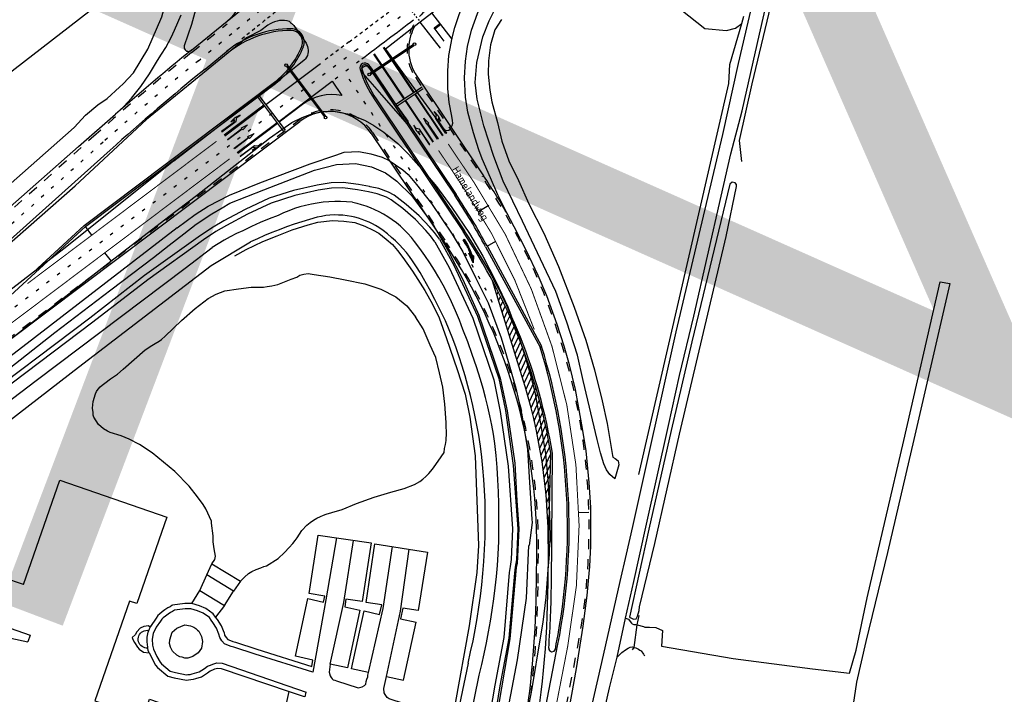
# Model space of a CAD drawing. Header units: metres. Extents: x 226218 to 240385, y 439369 to 449677.
# Tile 311 of 353: x 237604 to 237901, y 446566 to 446770. Entities that reach past the tile are written whole.
import ezdxf

# ---------------------------------------------------------------- set-up
doc = ezdxf.new("R2010")
doc.units = ezdxf.units.M
doc.header["$MEASUREMENT"] = 0
for name, pattern in [('LIJN05-05', [1, 0.5, -0.5]), ('LIJN1-1', [2, 1, -1]), ('LIJN1-3', [4, 1, -3])]:
    doc.linetypes.add(name, pattern=pattern)
for name, color, linetype in [('Goud-markering', 7, 'Continuous'), ('Goud-ontwerp', 2, 'Continuous'), ('Goud-opstellengtesdef', 30, 'Continuous'), ('HEK', 253, 'Continuous'), ('HOOFDGEBOUW', 4, 'Continuous'), ('HOUTWAL', 253, 'Continuous'), ('INSTEEKSLOOT', 153, 'Continuous'), ('KANTVERH', 253, 'Continuous'), ('KANTWATER', 153, 'Continuous'), ('KUNSTWERK', 253, 'Continuous'), ('MIDSLTGREPPEL', 253, 'Continuous'), ('OVERIGEAFSCH', 253, 'Continuous'), ('OVLIJNOBJ', 253, 'Continuous'), ('RASTER', 253, 'Continuous'), ('STRAATNAAM', 253, 'Continuous'), ('VRI-lantaarns', 162, 'Continuous')]:
    doc.layers.add(name, color=color, linetype=linetype)
doc.styles.get("Standard").update_dxf_attribs({"font": 'iso.shx'})
doc.linetypes.add('HAAIETAND50-R', pattern='A,0,-0.25,[122,wocad.shx,S=0.1,R=180,X=0,Y=0],-0.75', length=1)

# ---------------------------------------------------------------- blocks, each defined once
blk = doc.blocks.new('*U44')
at = {"layer": 'VRI-lantaarns', "color": 0}
for points in [[(0.35, 0.2), (19.4, 0.2)], [(0.35, -0.2), (19.4, -0.2)]]:
    blk.add_lwpolyline(points, dxfattribs=at)
at = {"layer": 'VRI-lantaarns', "color": 0, "linetype": 'LIJN1-1', "ltscale": 0.9, "const_width": 0.4}
blk.add_lwpolyline([(0.9, 0), (18.84, 0)], dxfattribs=at)
at = {"layer": 'VRI-lantaarns', "color": 0}
for centre in [(0, 0), (19.74, 0)]:
    blk.add_circle(centre, 0.4, dxfattribs=at)
blk = doc.blocks.new('*U45')
at = {"layer": 'VRI-lantaarns', "color": 0}
for points in [[(0.35, 0.2), (16.03, 0.2)], [(0.35, -0.2), (16.03, -0.2)]]:
    blk.add_lwpolyline(points, dxfattribs=at)
at = {"layer": 'VRI-lantaarns', "color": 0, "linetype": 'LIJN1-1', "ltscale": 0.9, "const_width": 0.4}
blk.add_lwpolyline([(0.9, 0), (15.48, 0)], dxfattribs=at)
at = {"layer": 'VRI-lantaarns', "color": 0}
for centre in [(0, 0), (16.38, 0)]:
    blk.add_circle(centre, 0.4, dxfattribs=at)
blk = doc.blocks.new('LA_7-5m')
blk.add_hatch(color=0).paths.add_polyline_path([(7.5, 0.375), (5.7, 0.675), (4, 0.375), (5.2, 0.375), (4.6, -0.225), (0, -0.225), (0, -0.375), (5.45, -0.375), (6.2, 0.375)])
at = {"color": 0}
blk.add_lwpolyline([(7.5, 0.375), (5.7, 0.675), (4, 0.375), (5.2, 0.375), (4.6, -0.225), (0, -0.225), (0, -0.375), (5.45, -0.375), (6.2, 0.375)], close=True, dxfattribs=at)
blk = doc.blocks.new('RD_7-5m')
blk.add_hatch(color=0).paths.add_polyline_path([(5.45, -0.375), (5.45, -0.075), (0, -0.075), (0, 0.075), (5.45, 0.075), (5.45, 0.375), (7.5, 0)])
at = {"color": 0}
blk.add_lwpolyline([(5.45, -0.375), (5.45, -0.075), (0, -0.075), (0, 0.075), (5.45, 0.075), (5.45, 0.375), (7.5, 0)], close=True, dxfattribs=at)
blk = doc.blocks.new('RA_7-5m')
blk.add_hatch(color=0).paths.add_polyline_path([(7.5, -0.375), (5.7, -0.675), (4, -0.375), (5.2, -0.375), (4.6, 0.225), (0, 0.225), (0, 0.375), (5.45, 0.375), (6.2, -0.375)])
at = {"color": 0}
blk.add_lwpolyline([(7.5, -0.375), (5.7, -0.675), (4, -0.375), (5.2, -0.375), (4.6, 0.225), (0, 0.225), (0, 0.375), (5.45, 0.375), (6.2, -0.375)], close=True, dxfattribs=at)
blk = doc.blocks.new('pl75-08')
at = {"const_width": 0.2}
blk.add_lwpolyline([(7.08, -0.6), (4.7, -0.35), (5.11, -0.1, 0.070526), (1.44, 0.27), (0.1, 0.24), (0.1, 0.44), (1.86, 0.44, -0.043128), (5.19, -0.01), (5.71, 0.27)], format="xyb", close=True, dxfattribs=at)
blk.add_lwpolyline([(7.5, -0.75), (4.39, -0.42), (4.85, -0.14, 0.065796), (1.45, 0.17), (0, 0.14), (0, 0.54), (1.86, 0.54, -0.042689), (5.17, 0.1), (5.72, 0.38)], format="xyb", close=True)
for points in [[(6.71, -0.4), (6.65, -0.55), (5.74, 0.21), (4.79, -0.29)], [(5.22, 0.12), (5.22, 0.06), (5.18, 0.1)], [(5.15, -0.03), (5.22, -0.2), (5.08, -0.04), (5.05, -0.21)], [(7.5, -0.75), (7.14, -0.52), (7.02, -0.7)]]:
    blk.add_solid(points)

msp = doc.modelspace()

# ---------------------------------------------------------------- hatches: boundary and pattern name
at = {"layer": 'Goud-markering', "linetype": 'Continuous'}
h = msp.add_hatch(dxfattribs=at)
h.set_pattern_fill('ANSI31', color=256, scale=10, angle=20)
edge = h.paths.add_edge_path()
edge.add_line((237746.846, 446690.977), (237755.702, 446662.313))
edge.add_arc((237597.162, 446611.447), 166.5, -0.47589, 17.78818, ccw=False)
edge.add_line((237763.657, 446610.064), (237764.397, 446639.063))
edge.add_arc((237597.162, 446611.447), 169.5, 9.37687, 27.98274)

# ---------------------------------------------------------------- linework, layer by layer
at = {"layer": 'Goud-markering', "linetype": 'LIJN05-05'}
msp.add_line((237719.523, 446776.141), (237725.074, 446768.934), dxfattribs=at)
at = {"layer": 'Goud-markering', "linetype": 'LIJN1-1', "ltscale": 3}
for p, q in [((237656.23, 446759.765), (237666.88, 446768.438)), ((237723.633, 446752.341), (237743.76, 446722.312)), ((237600.509, 446673.127), (237688.534, 446739.417)), ((237627.429, 446735.159), (237575.67, 446688.782)), ((237710.733, 446735.665), (237732.977, 446702.478)), ((237760.572, 446599.853), (237760.657, 446610.089)), ((237761.009, 446521.472), (237772.441, 446580.346))]:
    msp.add_line(p, q, dxfattribs=at)
at = {"layer": 'Goud-markering', "linetype": 'Continuous'}
for p, q in [((237729.274, 446767.168), (237731.057, 446768.541)), ((237732.325, 446763.207), (237729.274, 446767.168)), ((237729.457, 446766.93), (237731.24, 446768.303)), ((237713.951, 446761.263), (237723.082, 446747.64)), ((237714.075, 446761.347), (237723.206, 446747.724)), ((237660.271, 446754.802), (237667.263, 446760.496)), ((237711.043, 446759.315), (237720.174, 446745.692)), ((237711.168, 446759.398), (237720.299, 446745.775)), ((237678.615, 446744.122), (237694.993, 446756.455)), ((237711.127, 446753.937), (237735.869, 446717.022)), ((237624.213, 446707.314), (237681.493, 446750.451)), ((237682.465, 446739.009), (237698.561, 446751.131)), ((237698.561, 446751.131), (237701.423, 446746.862)), ((237725.636, 446749.352), (237717.745, 446744.063)), ((237725.97, 446748.854), (237718.079, 446743.565)), ((237683.986, 446735.992), (237676.136, 446746.417)), ((237684.466, 446736.353), (237676.615, 446746.778)), ((237723.416, 446747.142), (237731.767, 446734.682)), ((237723.54, 446747.226), (237731.892, 446734.765)), ((237666.003, 446734.937), (237677.986, 446743.96)), ((237666.184, 446734.697), (237678.166, 446743.721)), ((237689.641, 446744.1), (237682.616, 446738.809)), ((237711.356, 446745.512), (237737.961, 446705.818)), ((237720.508, 446745.193), (237728.86, 446732.733)), ((237720.633, 446745.277), (237728.984, 446732.817)), ((237669.974, 446729.665), (237681.956, 446738.688)), ((237670.154, 446729.425), (237682.136, 446738.449)), ((237631.7, 446730.392), (237579.941, 446684.016)), ((237624.213, 446707.314), (237600.391, 446685.337)), ((237745.187, 446701.486), (237761.588, 446671.27)), ((237755.702, 446662.313), (237746.846, 446690.977)), ((237763.657, 446610.064), (237764.397, 446639.063)), ((237763.572, 446599.828), (237763.657, 446610.064)), ((237755.089, 446522.461), (237766.551, 446581.49))]:
    msp.add_line(p, q, dxfattribs=at)
at = {"layer": 'Goud-markering', "linetype": 'LIJN1-3'}
for p, q in [((237658.251, 446757.284), (237668.9, 446765.957)), ((237596.584, 446678.339), (237705.58, 446760.422)), ((237699.468, 446751.813), (237707.505, 446757.866)), ((237703.575, 446751.733), (237735.469, 446704.148)), ((237629.565, 446732.776), (237577.805, 446686.399))]:
    msp.add_line(p, q, dxfattribs=at)
at = {"layer": 'Goud-markering', "linetype": 'LIJN1-1'}
msp.add_line((237703.655, 446762.978), (237695.793, 446757.058), dxfattribs=at)
at = {"layer": 'Goud-markering', "linetype": 'LIJN1-3', "const_width": 0.3, "flags": 128}
msp.add_lwpolyline([(237606.765, 446690.137), (237663.697, 446733.012)], dxfattribs=at)
for points in [[(237733.5, 446732.232), (237741.268, 446720.641, -0.198101), (237769.496, 446580.918), (237754.7, 446504.719)], [(237730.592, 446730.283), (237738.361, 446718.693, -0.0647482), (237759.415, 446676.321)], [(237554.856, 446642.31, -0.003441), (237598.569, 446675.703), (237667.668, 446727.74)]]:
    msp.add_lwpolyline(points, format="xyb", dxfattribs=at)
at = {"layer": 'Goud-markering', "linetype": 'LIJN1-3'}
for centre, radius, start, end in [((238931.823, 445215.142), 2000, 127.604818, 129.15802), ((234697.709, 450754.507), 5000, 306.982728, 307.492305), ((238163.42, 446136.958), 800, 129.15802, 131.860463), ((237597.162, 446611.447), 166.5, 26.00804, 33.83214)]:
    msp.add_arc(centre, radius, start, end, dxfattribs=at)
at = {"layer": 'Goud-markering', "linetype": 'LIJN1-1'}
for centre, radius, start, end in [((238931.823, 445215.142), 1996.8, 128.310153, 129.15802), ((234697.709, 450754.507), 4996.8, 306.982728, 307.19823)]:
    msp.add_arc(centre, radius, start, end, dxfattribs=at)
at = {"layer": 'Goud-markering', "linetype": 'LIJN1-1', "ltscale": 3}
for centre, radius, start, end in [((237736.093, 446760.692), 15, 127.26288, 213.83214), ((238163.42, 446136.958), 803.2, 129.15802, 131.860463), ((237697.858, 446727.035), 15.5, 33.83214, 126.98273), ((237585.974, 446616.554), 189.951, 349.01103, 33.83214), ((237597.162, 446611.447), 163.5, 359.52411, 33.83214), ((237460.082, 446602.348), 300.5, 349.60835, 359.52411)]:
    msp.add_arc(centre, radius, start, end, dxfattribs=at)
at = {"layer": 'Goud-markering', "linetype": 'HAAIETAND50-R'}
msp.add_arc((234697.709, 450754.507), 5003.2, 306.982728, 307.206264, dxfattribs=at)
at = {"layer": 'Goud-markering', "linetype": 'Continuous'}
for centre, radius, start, end in [((237685.819, 446736.918), 30, 89.27798, 129.15802), ((237686.147, 446762.916), 4, 338.42888, 89.27798), ((237666.153, 446770.821), 25.5, 306.98273, 338.42888), ((238163.42, 446136.958), 796.8, 129.15802, 131.860463), ((237708.399, 446755.115), 1.5, 38.85908, 197.39009), ((237740.845, 446765.277), 35.5, 197.39009, 213.83214), ((237686.207, 446737.234), 30, 33.83214, 38.85908), ((237698.665, 446732.118), 15, 79.40513, 126.98273), ((237585.974, 446616.554), 180.451, 28.07635, 33.83214), ((237597.162, 446611.447), 169.5, 9.37687, 33.83214), ((237585.974, 446616.554), 183.951, 349.01103, 17.27486), ((237597.162, 446611.447), 166.5, 359.52411, 17.78818), ((237460.082, 446602.348), 303.5, 349.60835, 359.52411)]:
    msp.add_arc(centre, radius, start, end, dxfattribs=at)
at = {"layer": 'Goud-ontwerp', "linetype": 'Continuous'}
for p, q in [((237734.718, 446763.788), (237728.616, 446771.71)), ((237731.153, 446761.042), (237725.074, 446768.934)), ((237710.712, 446753.658), (237735.454, 446716.744)), ((237724.048, 446752.619), (237744.176, 446722.59)), ((237623.892, 446707.699), (237681.192, 446750.85)), ((237711.772, 446745.79), (237738.377, 446706.096)), ((237601.717, 446673.411), (237688.834, 446739.017)), ((237710.318, 446735.386), (237732.562, 446702.199)), ((237623.892, 446707.699), (237608.578, 446693.571)), ((237744.748, 446701.248), (237761.149, 446671.031)), ((237764.572, 446599.819), (237764.898, 446639.102)), ((237760.072, 446599.857), (237760.157, 446610.093)), ((237765.763, 446580.053), (237766.06, 446581.585))]:
    msp.add_line(p, q, dxfattribs=at)
at = {"layer": 'Goud-ontwerp', "color": 10, "linetype": 'Continuous', "const_width": 20}
msp.add_lwpolyline([(237474.324, 446851.576), (237899.406, 446662.226), (237757.712, 446985.235), (237608.058, 446590.623)], dxfattribs=at)
at = {"layer": 'Goud-ontwerp', "linetype": 'Continuous'}
for centre, radius, start, end in [((237657.47, 446780.894), 15, 309.15802, 36.80748), ((237736.093, 446760.692), 14.5, 151.71607, 213.83214), ((237686.153, 446736.416), 30, 90.01304, 129.15802), ((237686.147, 446762.916), 3.5, 338.42888, 90.01304), ((237666.153, 446770.821), 25, 306.98273, 338.42888), ((238163.42, 446136.958), 803.8, 129.128723, 131.25867), ((237708.399, 446755.115), 1, 38.85908, 197.39009), ((237740.845, 446765.277), 35, 197.39009, 213.83214), ((237686.207, 446737.234), 29.5, 33.83214, 38.85908), ((237697.858, 446727.035), 15, 33.83214, 126.98273), ((237585.974, 446616.554), 190.451, 29.87861, 33.83126), ((237585.974, 446616.554), 179.951, 28.07635, 33.83214), ((237597.162, 446611.447), 170, 9.36233, 33.83214), ((237597.162, 446611.447), 163, 359.52411, 33.83214), ((237585.974, 446616.554), 183.451, 349.01103, 17.27486), ((237460.082, 446602.348), 300, 351.22375, 359.52411), ((237460.082, 446602.348), 304.5, 355.85063, 359.52411), ((237764.781, 446580.243), 1, 175.85063, 349.01103)]:
    msp.add_arc(centre, radius, start, end, dxfattribs=at)
at = {"layer": 'Goud-opstellengtesdef', "linetype": 'Continuous'}
for p, q in [((237745.685, 446713.729), (237742.694, 446711.91)), ((237626.153, 446704.738), (237624.213, 446707.314)), ((237745.199, 446701.464), (237747.836, 446702.895)), ((237632.063, 446696.89), (237630.123, 446699.466)), ((237772.866, 446621.207), (237775.865, 446621.282))]:
    msp.add_line(p, q, dxfattribs=at)
at = {"layer": 'HEK'}
msp.add_lwpolyline([(237789.04, 446579.79), (237789.53, 446580.53), (237790.43, 446587.29), (237791.04, 446590.11)], dxfattribs=at)
msp.add_lwpolyline([(237789.04, 446579.79), (237789.53, 446580.53), (237790.43, 446587.29), (237791.04, 446590.11)], dxfattribs=at)
at = {"layer": 'HOOFDGEBOUW'}
for points in [[(237605.6, 446599.47), (237616.51, 446630.96), (237648.73, 446619.79), (237639.71, 446593.75), (237637.52, 446594.5), (237627.11, 446564.43), (237641.63, 446559.4), (237643.55, 446564.96), (237665.36, 446557.4)], [(237605.6, 446599.47), (237599.64, 446601.54), (237595.12, 446588.5), (237607.57, 446584.19), (237606.88, 446582.18)], [(237665.36, 446557.4), (237662.36, 446548.74), (237661.13, 446549.01), (237660.24, 446544.91), (237657.71, 446545.79), (237654.85, 446532.54), (237648.92, 446533.82), (237622.61, 446412.05), (237592.93, 446418.46), (237598.19, 446442.79), (237590.29, 446444.49), (237590.2, 446444.05), (237531.16, 446456.81), (237550.37, 446545.74), (237569.78, 446541.55), (237573.38, 446558.21), (237569.06, 446559.15), (237572.26, 446573.97), (237576.54, 446573.04), (237579.78, 446588.04), (237606.88, 446582.18)]]:
    msp.add_lwpolyline(points, dxfattribs=at)
at = {"layer": 'HOUTWAL'}
msp.add_lwpolyline([(237790.9, 446632.67), (237818.02, 446750.44), (237818.28, 446756.17)], dxfattribs=at)
at = {"layer": 'INSTEEKSLOOT'}
for points in [[(237772.41, 446668.57), (237769.23, 446678.52), (237765.93, 446687.76), (237761.28, 446697.51), (237755.92, 446708.93), (237750.06, 446721.03), (237747.26, 446728.47), (237744.21, 446737.72), (237742.2, 446745.68), (237741.59, 446750.72), (237742.07, 446756.72), (237743.92, 446764.47), (237745.82, 446769.33), (237748.28, 446774.15), (237753.57, 446780.4), (237761.67, 446789.38), (237767.45, 446795.15), (237774.93, 446801.75), (237788.15, 446812.27)], [(237749.5, 446769.69), (237747.52, 446766.65), (237746.23, 446762.05), (237745.67, 446757.25), (237745.58, 446753.24), (237746.05, 446748.45), (237746.59, 446744.94), (237748.31, 446738.73), (237749.69, 446733.08), (237751.73, 446727.15), (237754.63, 446721.19), (237757.82, 446714.2), (237762.31, 446705.32), (237766.67, 446695.35), (237771.48, 446683.04), (237774.99, 446673.06), (237777.54, 446664.15), (237779.9, 446654.82), (237781.36, 446647.98), (237782.94, 446638.32), (237783.09, 446637.84), (237783.81, 446637.43), (237784.72, 446636.78), (237784.89, 446635.59), (237783.65, 446631.37), (237782.15, 446632.6), (237781.15, 446634.03), (237780.38, 446635.87), (237779.36, 446639.17), (237778.34, 446643.18), (237774.11, 446660.92), (237772.41, 446668.57)], [(237651.87, 446706.96), (237657.33, 446710.94), (237661.25, 446713.43), (237667.68, 446716.81), (237676.75, 446720.5), (237691.95, 446726.28), (237699.63, 446728.84), (237702.17, 446729.73), (237706.59, 446729.95), (237710.19, 446729.24), (237711.915, 446728.725)], [(237488.55, 446578.44), (237528.2, 446609.18), (237564.95, 446636.51), (237581.35, 446649.45), (237597.83, 446661.96), (237615.03, 446675.38), (237631.9, 446688.25), (237644.71, 446698.01), (237649.46, 446701.7), (237653.85, 446705.13), (237657.58, 446708.08), (237662.27, 446711.16), (237665.41, 446712.98), (237667.69, 446714.34), (237677.99, 446718.41), (237693.24, 446724.33), (237699.85, 446725.99), (237705.56, 446726.34), (237710.44, 446725.36)], [(237820.34, 446720.02), (237819.96, 446720.48), (237819.01, 446720.69), (237818.29, 446720.12), (237806.83, 446672.61), (237800.62, 446645.85), (237793.89, 446616.14), (237788.08, 446589.6), (237789.28, 446589.01), (237790.07, 446589.13), (237790.49, 446589.98), (237791.04, 446591.62), (237791.13, 446592.76), (237795.76, 446611.81), (237803.11, 446644.74), (237817.23, 446704.37), (237820.33, 446719.39), (237820.34, 446720.02)], [(237704.66, 446714.65), (237702.89, 446714.81), (237701.11, 446714.89), (237699.34, 446714.89), (237697.57, 446714.81), (237695.8, 446714.66), (237694.04, 446714.42), (237692.29, 446714.11), (237690.56, 446713.73), (237688.85, 446713.27), (237687.16, 446712.73), (237685.49, 446712.12), (237683.85, 446711.43), (237682.25, 446710.68)], [(237713.99, 446711.09), (237712.73, 446711.77), (237711.45, 446712.4), (237710.13, 446712.96), (237708.79, 446713.47), (237707.43, 446713.91), (237706.05, 446714.29), (237704.65, 446714.61)], [(237682.25, 446710.68), (237679.54, 446709.64), (237676.86, 446708.53), (237674.22, 446707.34), (237671.6, 446706.09)], [(237699.19, 446710.82), (237697.89, 446710.76), (237696.61, 446710.62), (237695.33, 446710.41), (237694.07, 446710.12)], [(237704.33, 446710.37), (237703.05, 446710.59), (237701.77, 446710.73), (237700.48, 446710.81), (237699.19, 446710.82)], [(237708.63, 446709.11), (237707.58, 446709.49), (237706.51, 446709.84), (237705.42, 446710.13), (237704.33, 446710.37)], [(237719.1, 446707.44), (237717.9, 446708.45), (237716.64, 446709.39), (237715.34, 446710.27), (237713.99, 446711.09)], [(237694.07, 446710.12), (237691.73, 446709.48), (237689.41, 446708.78), (237687.1, 446708.03), (237684.82, 446707.23), (237682.54, 446706.37)], [(237712.6, 446707.03), (237711.65, 446707.63), (237710.67, 446708.17), (237709.66, 446708.66), (237708.63, 446709.11)], [(237723.39, 446702.85), (237722.4, 446704.07), (237721.36, 446705.25), (237720.26, 446706.37), (237719.1, 446707.44)], [(237651.87, 446706.96), (237608.89, 446673.84), (237584.8, 446655.35), (237569.34, 446643.58), (237565.46, 446640.58), (237551.36, 446629.62), (237531.31, 446614.15), (237502.83, 446592.31), (237481.54, 446575.4), (237458.86, 446557.36), (237436.39, 446540.22)], [(237671.6, 446706.09), (237669.69, 446705.22), (237667.81, 446704.26), (237665.98, 446703.24), (237664.17, 446702.16), (237662.42, 446701)], [(237682.54, 446706.37), (237680.37, 446705.52), (237678.2, 446704.62), (237676.06, 446703.68), (237673.94, 446702.7)], [(237718.8, 446701.86), (237717.65, 446702.99), (237716.45, 446704.08), (237715.21, 446705.12), (237713.93, 446706.1), (237712.6, 446707.03)], [(237299.35, 446415.82), (237379.96, 446478.6), (237416.16, 446506.11), (237509.38, 446577.88), (237541.13, 446602.35), (237582.46, 446634.34), (237622.11, 446664.95), (237662.14, 446695.64), (237673.94, 446702.7)], [(237722.79, 446697), (237721.87, 446698.28), (237720.9, 446699.51), (237719.88, 446700.71), (237718.8, 446701.86)], [(237733.2, 446687.36), (237731.98, 446689.68), (237730.7, 446691.97), (237729.35, 446694.22), (237727.95, 446696.44), (237726.49, 446698.62), (237724.97, 446700.76), (237723.39, 446702.85)], [(237302.46, 446425.09), (237324.37, 446441.43), (237381.04, 446485.16), (237494.68, 446572.86), (237579.07, 446637.95), (237609.41, 446660.93), (237654.27, 446694.84), (237662.42, 446701)], [(237726.08, 446691.65), (237725.04, 446693.47), (237723.95, 446695.25), (237722.79, 446697)], [(237732.66, 446678.95), (237731.12, 446682.17), (237729.51, 446685.37), (237727.83, 446688.52), (237726.08, 446691.65)], [(237737.95, 446676.33), (237736.87, 446679.14), (237735.72, 446681.91), (237734.5, 446684.66), (237733.2, 446687.36)], [(237737.7, 446665.26), (237736.83, 446668.04), (237735.88, 446670.8), (237734.87, 446673.54), (237733.8, 446676.26), (237732.66, 446678.95)], [(237743.18, 446661.22), (237741.98, 446665.03), (237740.71, 446668.83), (237739.37, 446672.59), (237737.95, 446676.33)], [(237742.68, 446644.46), (237742.14, 446647.47), (237741.55, 446650.47), (237740.89, 446653.46), (237740.18, 446656.43), (237739.42, 446659.39), (237738.59, 446662.33), (237737.7, 446665.26)], [(237747.54, 446641.96), (237747.09, 446644.75), (237746.59, 446647.53), (237746.03, 446650.29), (237745.4, 446653.05), (237744.72, 446655.79), (237743.98, 446658.51), (237743.18, 446661.22)], [(237744.59, 446624.48), (237744.46, 446627.83), (237744.25, 446631.17), (237743.97, 446634.5), (237743.62, 446637.83), (237743.19, 446641.15), (237742.68, 446644.46)], [(237748.7, 446623.79), (237748.63, 446627.43), (237748.47, 446631.07), (237748.24, 446634.71), (237747.93, 446638.34), (237747.54, 446641.96)], [(237743.93, 446602.82), (237744.22, 446606.42), (237744.43, 446610.03), (237744.58, 446613.64), (237744.65, 446617.25), (237744.65, 446620.87), (237744.59, 446624.48)], [(237748.55, 446608.64), (237748.7, 446612.42), (237748.77, 446616.21), (237748.77, 446620), (237748.7, 446623.79)], [(237754.77, 446616.37), (237754.24, 446605.85), (237754, 446604.61), (237752.08, 446583.12), (237747.92, 446558.92), (237743.3, 446532.83), (237737.27, 446504.67), (237736.34, 446500), (237730.51, 446470.96), (237721.49, 446429.67), (237711.82, 446390.18), (237705.26, 446364.37), (237703.58, 446357.83), (237703.94, 446356.63), (237704.3, 446356.13), (237704.27, 446355.83), (237703.46, 446353.68), (237703.21, 446352.23), (237694.79, 446319.53)], [(237668.94, 446226.54), (237669.35, 446227.79), (237670.58, 446230.3), (237681.63, 446270.21), (237686.42, 446285.4), (237689.04, 446296.72), (237696.72, 446321.41), (237704.37, 446352.31), (237705.68, 446355.86), (237716.89, 446399.43), (237729.75, 446454.09), (237739.2, 446500), (237745.69, 446531.55), (237754.32, 446576.78), (237757.03, 446595.39), (237757.82, 446611.27)], [(237746.77, 446591.78), (237747.26, 446595.14), (237747.67, 446598.5), (237748.03, 446601.87), (237748.32, 446605.25), (237748.55, 446608.64)], [(237739.48, 446575.83), (237740.25, 446579.17), (237740.97, 446582.51), (237741.62, 446585.87), (237742.21, 446589.24), (237742.73, 446592.63), (237743.2, 446596.02), (237743.6, 446599.42), (237743.93, 446602.82)], [(237742.81, 446572.13), (237743.61, 446575.38), (237744.35, 446578.64), (237745.04, 446581.91), (237745.67, 446585.19), (237746.25, 446588.48), (237746.77, 446591.78)], [(237739.48, 446575.83), (237729.77, 446529.31), (237711, 446438.56), (237695.93, 446366.56), (237696.3, 446360.88)], [(237699.85, 446364.45), (237700.85, 446369.82), (237702.76, 446378.55), (237704.02, 446386.02), (237719.97, 446462.18), (237732.65, 446522.17), (237742.81, 446572.13)]]:
    msp.add_lwpolyline(points, dxfattribs=at)
at = {"layer": 'INSTEEKSLOOT', "color": 13}
for points in [[(237711.915, 446728.725), (237713.64, 446728.21), (237715.72, 446727.26), (237719.81, 446724.4), (237721.47, 446723.05), (237723.98, 446720.03), (237728.42, 446714.28), (237734.69, 446705.08), (237737.89, 446699.75), (237741.76, 446691.97), (237745.49, 446684.33), (237749.4, 446673.8), (237751.88, 446665.71), (237753.82, 446658.66), (237755.69, 446650.62), (237757.34, 446640.21), (237757.98, 446630.19), (237758.67, 446619.15), (237758.75, 446618.16), (237757.86, 446611.27)], [(237710.44, 446725.36), (237714.59, 446723.5), (237718, 446721), (237722.57, 446716.55), (237729.17, 446707.59), (237733.63, 446699.78), (237737.94, 446691.37), (237742.72, 446680.6), (237747.14, 446667.72), (237749.14, 446661.61), (237751.21, 446651.82), (237753.6, 446636), (237754.21, 446624.69), (237754.77, 446616.37)]]:
    msp.add_lwpolyline(points, dxfattribs=at)
at = {"layer": 'KANTVERH', "color": 13}
for p, q in [((237686.98, 446767.87), (237690.69, 446762.62)), ((237688.15, 446755.95), (237690.56, 446757.87))]:
    msp.add_line(p, q, dxfattribs=at)
at = {"layer": 'KANTVERH'}
for p, q in [((237643.35, 446585.63), (237643.82, 446586.8)), ((237690.37, 446565.6), (237690.7, 446567.1))]:
    msp.add_line(p, q, dxfattribs=at)
for points in [[(237820.93, 446756.47), (237824.92, 446773.64), (237828.33, 446788.19), (237830.15, 446795.98), (237833.07, 446808.43), (237835.1, 446816.89), (237837.33, 446826.8), (237838.93, 446834.32), (237840.96, 446841.66), (237841.8, 446846.78), (237842.15, 446849.8), (237839.95, 446854.86), (237838.27, 446857.37), (237837.22, 446859.57), (237829.69, 446852.8), (237816.87, 446841.25), (237804.04, 446830.46), (237796.85, 446824.67), (237793.73, 446822.37)], [(237786.9, 446589.33), (237789.38, 446600.36), (237793.01, 446616.81), (237799.88, 446647.37), (237803.19, 446662.5), (237807.44, 446680.36), (237815.67, 446716.52), (237818.59, 446729.2), (237822.04, 446742.25), (237827.28, 446765.33), (237833.4, 446792.16)], [(237736.77, 446778.1), (237723.324, 446767.563)], [(237656.17, 446760.49), (237666.942, 446769.263)], [(237667.216, 446759.67), (237642.62, 446739.61)], [(237728.85, 446355.3), (237733.42, 446374.88), (237735.31, 446383.83), (237749.63, 446446.35), (237759.75, 446489.36), (237762.21, 446500), (237768.31, 446526.4), (237770.83, 446536.98), (237779.77, 446576.03), (237785.33, 446600.44), (237787.2, 446608.65), (237789.11, 446617.01), (237793.31, 446635.93), (237802.15, 446675.64), (237805.99, 446691.74), (237816.19, 446735.06), (237820.93, 446756.47)], [(237601.62, 446713.31), (237622.19, 446731.47), (237633.309, 446741.248)], [(237536.52, 446641.75), (237548.65, 446653.52), (237582.13, 446684.85), (237599.69, 446700.76), (237621.11, 446719.61), (237642.62, 446739.61)], [(237709.965, 446719.336), (237709.81, 446719.37), (237706.45, 446720.02), (237701.86, 446720.57), (237698.2, 446720.48), (237694.06, 446719.82), (237686.92, 446718.23), (237679.6, 446715.89), (237672.3, 446712.52), (237665.94, 446709.04), (237662.7, 446707.17), (237658.89, 446704.65), (237642.08, 446692.56), (237625.52, 446679.73), (237589.01, 446652.24), (237542.99, 446617.32), (237500.73, 446585.05), (237458.8, 446552.59), (237417.18, 446519.97)], [(237709.51, 446717.8), (237706.2, 446718.44), (237701.78, 446718.97), (237698.34, 446718.89), (237694.36, 446718.25), (237687.34, 446716.68), (237680.18, 446714.4), (237673.01, 446711.09), (237666.74, 446707.65), (237663.53, 446705.81), (237659.8, 446703.34), (237643.04, 446691.28), (237626.52, 446678.48), (237590.11, 446651.07), (237543.96, 446616.05), (237501.63, 446583.72), (237459.81, 446551.35), (237418.11, 446518.66), (237375.96, 446486.34), (237334.71, 446454.37), (237301.2, 446429.23), (237279.45, 446410.72), (237276.68, 446408.17), (237274.07, 446402.68)], [(237775.95, 446630.24), (237775.08, 446639.75), (237773.95, 446646.46), (237772.77, 446653.24), (237771.81, 446658.28), (237770.04, 446665.7), (237768.41, 446671.31), (237766.31, 446677.81), (237763.23, 446686.42), (237760.63, 446692.57), (237757.08, 446700), (237753.32, 446707.23), (237751.11, 446711.43)], [(237608.578, 446693.571), (237580.88, 446672.18), (237562.98, 446658.31)], [(237784.37, 446577.57), (237786.9, 446589.33), (237787.8, 446589.08), (237788.34, 446588.33), (237788.71, 446587.83), (237788.91, 446587.62), (237789.4, 446587.44), (237790.02, 446587.4), (237790.43, 446587.29), (237792.3, 446586.87), (237792.7, 446586.64), (237794.08, 446586.61), (237795.99, 446586.53), (237798.05, 446585.59), (237797.69, 446580.91), (237819.34, 446577.15), (237843.25, 446574.12), (237854.37, 446572.78), (237856.33, 446579.69), (237859.69, 446595.43), (237870.7, 446642.91), (237881.68, 446690.7), (237884.62, 446690.22), (237873.71, 446643.2), (237865.77, 446609.18), (237859.32, 446582.36), (237856.45, 446570.03), (237853.88, 446552.62)], [(237753.9, 446494.15), (237755.64, 446500), (237756.55, 446503.09), (237759.79, 446514.19), (237760.96, 446518.49), (237762.95, 446526.66), (237764.38, 446533.66), (237765.95, 446540.84), (237767.71, 446550.46), (237770.04, 446562.43), (237772.14, 446574.21), (237774.11, 446586.89), (237775.33, 446596.13), (237775.98, 446602.78), (237776.14, 446604.96), (237776.37, 446609.23), (237776.46, 446610.87), (237776.46, 446622.66), (237775.95, 446630.24)], [(237754.51, 446616.26), (237754.04, 446606.91), (237753.71, 446604.73), (237753.48, 446602.89), (237751.8, 446583.33), (237749.09, 446568.95), (237747.04, 446556.53), (237743.48, 446536.4), (237742.65, 446531.6), (237740.26, 446520.31), (237736.08, 446501.03), (237733.28, 446488.15), (237732.13, 446483.35), (237730.94, 446477.91), (237712.52, 446396.18), (237708.23, 446377.59), (237704.09, 446361.49), (237684.49, 446288.81), (237678.35, 446269.99), (237671.82, 446248.6)], [(237752.91, 446616.23), (237752.46, 446607.07), (237752.13, 446604.93), (237751.9, 446603.07), (237750.22, 446583.54), (237747.52, 446569.21), (237745.48, 446556.82), (237741.91, 446536.64), (237741.09, 446531.9), (237738.7, 446520.59), (237734.53, 446501.36), (237731.73, 446488.47), (237730.58, 446483.7), (237729.4, 446478.3), (237710.96, 446396.51), (237706.68, 446377.98), (237702.77, 446362.74)], [(237699.86, 446613.52), (237696.68, 446594.88), (237692.7, 446573.04), (237675.38, 446578.52), (237668.95, 446580.59), (237668.18, 446580.78), (237667.31, 446581.08), (237666.15, 446581.6), (237665.36, 446582.51), (237664.69, 446583.54), (237664.45, 446584.5), (237663.74, 446586.34), (237662.65, 446588.03), (237662.14, 446588.73), (237661.57, 446589.51), (237659.67, 446590.84), (237658.04, 446591.56), (237656, 446592.14), (237654.24, 446592.21), (237651.11, 446591.74), (237650.51, 446591.33), (237649.84, 446591.07), (237649.11, 446590.56), (237648.36, 446589.99), (237647.61, 446589.4), (237647.29, 446589.08), (237646.83, 446588.45), (237645.58, 446586.61), (237644.61, 446584.73), (237644.36, 446583.05), (237644.46, 446581.2), (237644.77, 446580.01)], [(237665.98, 446584.99), (237666.17, 446584.19), (237666.64, 446583.48), (237667.13, 446582.91), (237667.89, 446582.57), (237668.63, 446582.32), (237669.39, 446582.13), (237675.86, 446580.04), (237692.43, 446574.81), (237692.69, 446576.73), (237687.53, 446577.88), (237691.26, 446595.3), (237695.98, 446594.19), (237696.36, 446595.95), (237691.67, 446596.77), (237694.31, 446614.32), (237710.28, 446612.01), (237707.63, 446594.38), (237702.67, 446595.04), (237702.32, 446592.79), (237706.88, 446591.77), (237703.17, 446574.34), (237697.91, 446575.5), (237697.66, 446573.04), (237697.97, 446572.01), (237698.26, 446571.48), (237698.55, 446571.08), (237698.88, 446570.8), (237699.31, 446570.66), (237699.81, 446570.44), (237706.42, 446568.35), (237707.63, 446568.64)], [(237697.91, 446575.5), (237702.03, 446594.02), (237704.95, 446612.78)], [(237707.63, 446568.64), (237708.28, 446569.02), (237708.65, 446569.46), (237708.83, 446570.23), (237709.04, 446571), (237709.28, 446571.68), (237709.33, 446572.18), (237709.53, 446572.99), (237704.38, 446574.13), (237708.17, 446591.53), (237712.84, 446590.49), (237713.54, 446593.32), (237708.76, 446594.06), (237711.45, 446611.71), (237727.31, 446609.28), (237724.5, 446591.61), (237719.8, 446592.38), (237719.14, 446589.11), (237723.86, 446588.1)], [(237709.53, 446572.99), (237713.88, 446592.26), (237716.68, 446610.91)], [(237714.9, 446571.79), (237719.14, 446591.47), (237721.77, 446610.13)], [(237665.98, 446584.99), (237665.18, 446587.07), (237663.98, 446588.93), (237663.43, 446589.68), (237662.71, 446590.66), (237660.46, 446592.24), (237658.58, 446593.07), (237656.26, 446593.73), (237654.15, 446593.81), (237650.49, 446593.27), (237650.3, 446593.13), (237649.76, 446592.76), (237649.08, 446592.5), (237648.17, 446591.86), (237647.38, 446591.26), (237646.55, 446590.6), (237646.07, 446590.13), (237645.51, 446589.36), (237643.82, 446586.8), (237643.47, 446586.85), (237643.17, 446587.02), (237642.56, 446586.98), (237641.78, 446586.82), (237640.73, 446586.34), (237639.7, 446585.23), (237639.22, 446584.37), (237638.36, 446583.49), (237638.52, 446582.89), (237639.05, 446582.02), (237639.91, 446580.65), (237640.47, 446579.99), (237641.69, 446579.09)], [(237643.04, 446580.34), (237642.58, 446580.34), (237642.13, 446580.41), (237641.7, 446580.57), (237641.3, 446580.79), (237640.94, 446581.08), (237640.64, 446581.43), (237640.4, 446581.82), (237640.23, 446582.25), (237640.14, 446582.7), (237640.13, 446583.16), (237640.19, 446583.62), (237640.33, 446584.05), (237640.55, 446584.46), (237640.83, 446584.83), (237641.17, 446585.14), (237641.56, 446585.38), (237641.98, 446585.56), (237642.43, 446585.66), (237642.89, 446585.69), (237643.35, 446585.63)], [(237643.04, 446580.34), (237643, 446580.6), (237642.8, 446582.2), (237642.84, 446583.67), (237643.15, 446585.15), (237643.35, 446585.63)], [(237659.46, 446582.34), (237659.19, 446580.33), (237658.15, 446578.91), (237656.54, 446577.76), (237655.09, 446577.29), (237654.13, 446577.28), (237653.34, 446577.55), (237652.71, 446577.68), (237651.72, 446578.24), (237650.47, 446579.42), (237649.84, 446580.6), (237649.57, 446581.71), (237649.66, 446582.82), (237650.4, 446585.17), (237651.72, 446586.34), (237654.15, 446587.29), (237655.93, 446587.05), (237656.92, 446586.65), (237657.45, 446586.19), (237657.97, 446585.73), (237658.35, 446585.42), (237659.2, 446583.83), (237659.46, 446582.34)], [(237686.45, 446364.35), (237688.8, 446373.98), (237693.04, 446390.7), (237707.6, 446452.81), (237717.62, 446500), (237719.78, 446510.13), (237727.42, 446548.64), (237728.58, 446554.98), (237728.71, 446556.9), (237727.99, 446559.29), (237726.63, 446561.13), (237725.23, 446562), (237717.19, 446564.58), (237716.64, 446564.7), (237715.75, 446565.07), (237715.11, 446565.47), (237714.5, 446566.31), (237714.22, 446566.87), (237714.07, 446568.12), (237714.9, 446571.79), (237720.07, 446570.62), (237723.86, 446588.1)], [(237643.46, 446578.87), (237643.17, 446579.57), (237643.04, 446580.34)], [(237644.77, 446580.01), (237645.71, 446577.84), (237646.73, 446576.09), (237647.13, 446575.59), (237649.77, 446573.37), (237651.34, 446572.94), (237654.65, 446572.29), (237655.08, 446572.36), (237655.74, 446572.41), (237656.34, 446572.56), (237657.07, 446572.77), (237658.48, 446573.18), (237660.08, 446574.21), (237661.02, 446574.84), (237661.9, 446575.22), (237662.62, 446575.53), (237663.84, 446575.92), (237665.44, 446575.74), (237690.7, 446567.1)], [(237768.22, 446507.14), (237773.52, 446530.58), (237782.12, 446568.31), (237784.37, 446577.57), (237785.81, 446578.97), (237786.94, 446579.8), (237787.68, 446580.33), (237788.29, 446580.65), (237788.89, 446580.7), (237789.53, 446580.53), (237790.05, 446580.37), (237790.77, 446579.98), (237791.23, 446579.67), (237791.57, 446579.51), (237791.8, 446579.2), (237792.1, 446578.79), (237792.33, 446578.48), (237792.45, 446578.31), (237792.7, 446577.96)], [(237641.69, 446579.09), (237643.46, 446578.87), (237645.39, 446575.21), (237645.98, 446574.46), (237649.01, 446571.92), (237650.98, 446571.38), (237654.63, 446570.66), (237655.26, 446570.77), (237655.99, 446570.82), (237656.75, 446571.01), (237657.46, 446571.22), (237659.15, 446571.71), (237660.96, 446572.88), (237661.79, 446573.43), (237662.57, 446573.76), (237663.19, 446574.04), (237664, 446574.29), (237665.09, 446574.17), (237685.6, 446567.3)], [(237660.29, 446545.11), (237672.25, 446542.6), (237673.4, 446547.27), (237680.86, 446545.98), (237685.6, 446567.3), (237690.08, 446565.71)]]:
    msp.add_lwpolyline(points, dxfattribs=at)
at = {"layer": 'KANTVERH', "color": 13}
for points in [[(237666.942, 446769.263), (237679.01, 446779.09), (237662.83, 446802.53)], [(237751.11, 446711.43), (237748.47, 446716.9), (237746.19, 446721.97), (237743.77, 446727.77), (237742.72, 446730.42), (237741.08, 446735.59), (237739.45, 446741.85), (237738.72, 446746.37), (237738.42, 446752.11), (237738.69, 446757.18), (237739.3, 446761.55), (237740.51, 446766.53), (237742.3, 446771.53), (237745.18, 446777.5), (237746.62, 446780.02)], [(237723.324, 446767.563), (237714.63, 446760.75), (237732.16, 446736.63), (237732.85, 446736.27), (237733.7, 446736.38), (237734.19, 446736.75), (237734.7, 446737.78), (237734.93, 446738.52), (237734.82, 446739.25), (237734.56, 446740.55), (237733.76, 446744.68), (237733.42, 446748.96), (237733.35, 446754.23), (237733.73, 446758.84), (237734.66, 446764.15), (237735.49, 446767.35), (237736.65, 446770.93), (237737.99, 446774.44), (237738.89, 446776.53), (237739.08, 446777.12)], [(237658, 446774.78), (237657.11, 446771.49), (237656.14, 446768.23), (237655.1, 446764.99), (237653.98, 446761.78)], [(237650.03, 446764.27), (237651.1, 446766.52), (237652.12, 446768.79), (237653.09, 446771.09)], [(237679.19, 446768), (237677.03, 446766.44), (237672.71, 446764.15), (237667.216, 446759.67)], [(237685.69, 446769.12), (237684.95, 446769.29), (237684.2, 446769.39), (237683.44, 446769.42), (237682.69, 446769.37), (237681.94, 446769.24), (237681.21, 446769.03), (237680.5, 446768.76), (237679.83, 446768.41), (237679.19, 446768)], [(237685.69, 446769.12), (237686.15, 446768.73), (237686.58, 446768.31), (237686.98, 446767.87)], [(237648.41, 446761.28), (237649.25, 446762.75), (237650.03, 446764.27)], [(237645.9, 446757.34), (237647.18, 446759.29), (237648.41, 446761.28)], [(237653.98, 446761.78), (237653.93, 446761.47), (237653.96, 446761.16), (237654.06, 446760.86), (237654.23, 446760.6), (237654.45, 446760.38), (237654.72, 446760.22), (237655.02, 446760.13), (237655.33, 446760.12), (237655.63, 446760.17), (237655.92, 446760.3), (237656.17, 446760.49)], [(237690.69, 446762.62), (237690.95, 446762.13), (237691.14, 446761.61), (237691.27, 446761.08), (237691.33, 446760.53), (237691.32, 446759.98), (237691.24, 446759.43), (237691.1, 446758.9)], [(237691.1, 446758.9), (237690.86, 446758.37), (237690.56, 446757.87)], [(237633.309, 446741.248), (237633.63, 446741.53), (237635.76, 446743.55), (237638.09, 446746.03), (237640.93, 446749.51), (237643.5, 446753.32), (237645.9, 446757.34)], [(237650.89, 446727.11), (237685.57, 446753.97), (237688.15, 446755.95)], [(237721.46, 446738.67), (237721.27, 446738.45), (237720.98, 446738.46), (237720.67, 446738.87), (237713.53, 446747.07), (237707.93, 446753.47), (237707.46, 446754.36), (237707.67, 446755.24), (237708.36, 446755.63), (237708.73, 446755.78), (237709.39, 446755.63), (237721.34, 446739.07), (237721.46, 446738.67)], [(237601.717, 446673.411), (237631.9, 446696.86), (237649.39, 446710.34), (237657.69, 446716.67), (237672.11, 446728.07), (237679.65, 446733.99), (237683.36, 446736.61), (237686.38, 446738.65), (237689.54, 446740.22), (237692.71, 446741.37), (237695.22, 446741.9), (237699, 446742.08), (237703.78, 446741.16), (237708.5, 446739.31), (237711.11, 446737.79), (237714.11, 446735.8), (237718.28, 446732.36), (237721.54, 446729.13)], [(237721.54, 446729.13), (237726.11, 446723.96), (237729.94, 446719.36), (237734.61, 446713.1), (237739.89, 446705.25), (237743.97, 446698.45), (237747.87, 446690.76), (237751.41, 446683.19), (237754.45, 446675.01), (237756.44, 446668.82), (237758.29, 446662.59), (237759.59, 446657.51), (237761.34, 446647.92), (237762.82, 446639), (237763.64, 446629.88), (237764.04, 446620.51), (237764.17, 446614.26), (237764.18, 446612.49)], [(237650.89, 446727.11), (237618.12, 446700.94), (237608.578, 446693.571)], [(237730.83, 446703.49), (237729.41, 446705.53), (237727.99, 446707.18), (237724.75, 446710.59), (237720.86, 446714.03), (237717.22, 446716.76), (237715.56, 446717.65), (237712.56, 446718.77), (237709.965, 446719.336)], [(237729.44, 446702.72), (237728.15, 446704.54), (237726.8, 446706.12), (237723.65, 446709.43), (237719.84, 446712.79), (237716.35, 446715.41), (237714.9, 446716.19), (237712.1, 446717.23), (237709.51, 446717.8)], [(237729.44, 446702.72), (237733.76, 446694.95), (237740.89, 446679.72), (237747.25, 446661.14), (237749.18, 446651.66), (237751.52, 446635.17), (237752.91, 446616.23)], [(237730.83, 446703.49), (237735.17, 446695.68), (237742.36, 446680.32), (237748.79, 446661.55), (237750.75, 446651.93), (237753.1, 446635.34), (237754.51, 446616.26)], [(237756.57, 446556.576), (237758.76, 446568.19), (237761.26, 446583.44), (237762.08, 446588.17), (237763.02, 446595.69), (237763.6, 446603.88), (237764.05, 446608.53), (237763.98, 446610.03), (237764.18, 446612.49)]]:
    msp.add_lwpolyline(points, dxfattribs=at)
at = {"layer": 'KANTWATER'}
for points in [[(237674.18, 446689.03), (237677.1, 446689.1), (237677.92, 446689.06), (237678.98, 446689.25), (237680.42, 446689.46), (237682.19, 446689.87), (237686.24, 446691.5), (237687.92, 446692.11), (237688.86, 446692.71), (237690.02, 446692.97), (237691.34, 446693.17), (237693.13, 446692.93), (237697.86, 446692.21), (237702.43, 446691.32), (237708.37, 446690.04), (237713.2, 446688.5), (237717.74, 446686.16), (237721.06, 446683.49), (237723.69, 446680.16)], [(237628.63, 446659.08), (237629.26, 446659.59), (237630.05, 446660.16), (237631.83, 446661.46), (237633.93, 446662.86), (237635.63, 446664.35), (237642.25, 446670.22), (237644.21, 446671.53), (237645.29, 446672.13), (237646.42, 446672.82), (237647.17, 446673.27), (237648.29, 446674.32), (237653.21, 446679.07), (237657.34, 446682.67), (237661.24, 446685.67), (237663.58, 446686.96), (237666.26, 446688.01), (237670.34, 446688.58), (237674.18, 446689.03)], [(237726.81, 446632.07), (237727.64, 446632.93), (237728.23, 446633.67), (237729.1, 446634.69), (237731.39, 446637.92), (237732.25, 446639.23), (237732.39, 446640.46), (237732.67, 446641.71), (237732.85, 446642.91), (237732.86, 446643.74), (237732.95, 446644.32), (237732.89, 446648.26), (237732.51, 446653.84), (237731.87, 446658.9), (237730.92, 446663.29), (237729.76, 446667.89), (237728.11, 446671.57), (237726, 446676.53), (237723.69, 446680.16)], [(237726.81, 446632.07), (237727.64, 446632.93), (237728.23, 446633.67), (237729.1, 446634.69), (237731.39, 446637.92), (237732.25, 446639.23), (237732.39, 446640.46), (237732.67, 446641.71), (237732.85, 446642.91), (237732.86, 446643.74), (237732.95, 446644.32), (237732.89, 446648.26), (237732.51, 446653.84), (237731.87, 446658.9), (237730.92, 446663.29), (237729.76, 446667.89), (237728.11, 446671.57), (237726, 446676.53), (237723.69, 446680.16)], [(237662.3, 446605.73), (237663.26, 446607.04), (237663.44, 446607.99), (237663.06, 446610.19), (237662.75, 446612.3), (237662.75, 446614.16), (237662.2, 446618), (237662.19, 446618.61), (237661.63, 446619.89), (237661.13, 446620.98), (237660.5, 446622.24), (237659.71, 446623.6), (237657.98, 446625.95), (237655.53, 446629.1), (237651.21, 446633.49), (237644.35, 446639.18), (237640.57, 446641.64), (237637.46, 446643.27), (237634.96, 446644.28), (237631.73, 446645.31), (237630.89, 446645.66), (237629.69, 446646.4), (237628.13, 446647.7), (237626.78, 446649.93), (237626.57, 446650.5), (237626.55, 446651.3), (237626.33, 446652.59), (237626.53, 446654.66), (237627.31, 446656.97), (237627.62, 446657.63), (237628.1, 446658.38), (237628.63, 446659.08)], [(237670.93, 446600.54), (237672.11, 446601.73), (237673.31, 446602.78), (237674.34, 446603.37), (237675.64, 446603.97), (237677.06, 446604.51), (237677.93, 446604.87), (237678.73, 446605.14), (237682.27, 446607.33), (237684.24, 446609.13), (237685.63, 446610.62), (237686.75, 446611.85), (237687.42, 446612.75), (237687.96, 446613.53), (237689.4, 446615.72), (237690.92, 446617.36), (237691.95, 446618.16), (237692.95, 446618.89), (237693.9, 446619.44), (237695.01, 446619.99), (237695.94, 446620.41), (237696.73, 446620.73), (237698.46, 446621.19), (237701.6, 446622.1), (237705.88, 446623.92), (237711.15, 446625.84), (237716.17, 446627.3), (237720.21, 446628.39), (237723.31, 446629.58), (237724.92, 446630.52), (237725.84, 446631.19), (237726.81, 446632.07)]]:
    msp.add_lwpolyline(points, dxfattribs=at)
at = {"layer": 'KUNSTWERK'}
for p, q in [((237658.67, 446597.69), (237660.76, 446602.4)), ((237668.86, 446597.52), (237660.76, 446602.4)), ((237656.26, 446593.73), (237658.67, 446597.69)), ((237658.67, 446597.69), (237666.08, 446593.17)), ((237666.08, 446593.17), (237668.86, 446597.52)), ((237666.08, 446593.17), (237663.43, 446589.68))]:
    msp.add_line(p, q, dxfattribs=at)
msp.add_lwpolyline([(237660.76, 446602.4), (237662.3, 446605.73), (237670.93, 446600.54), (237668.86, 446597.52)], dxfattribs=at)
at = {"layer": 'MIDSLTGREPPEL'}
msp.add_lwpolyline([(237545.43, 446706.56), (237571.06, 446727.77), (237588.73, 446741.65), (237600, 446752.5), (237650.58, 446791.81)], dxfattribs=at)
at = {"layer": 'OVERIGEAFSCH'}
msp.add_lwpolyline([(237669.21, 446698.53), (237672.61, 446700.43), (237677.71, 446702.79), (237682.03, 446704.51), (237686.51, 446706.34), (237691.29, 446707.88), (237694.26, 446708.64), (237698.69, 446709.15), (237702.03, 446708.92), (237705.39, 446708.53), (237708.4, 446707.45), (237710.92, 446706.2), (237712.56, 446705.35), (237714.84, 446703.55), (237716.73, 446701.91), (237718.2, 446700.1), (237719.85, 446697.97), (237722.7, 446693.89), (237724.38, 446691.43), (237726.45, 446688.03), (237728.75, 446683.96), (237730.73, 446679.84), (237733.01, 446673.61), (237736.17, 446664.22), (237738.57, 446656.85), (237740.03, 446649.93), (237741.63, 446638.29), (237742.66, 446611.23), (237742.11, 446603.09), (237739.81, 446587.02), (237735.53, 446563.12)], dxfattribs=at)
at = {"layer": 'OVLIJNOBJ'}
msp.add_lwpolyline([(237600.98, 446719.62), (237620.82, 446737.14), (237624.22, 446740.89), (237627.97, 446744.03), (237630.83, 446745.93), (237634.55, 446749.31), (237635.61, 446750.32), (237638.72, 446753.7), (237643.06, 446760.8), (237647.26, 446770.55), (237650.72, 446783.35), (237652.32, 446787.33), (237653.14, 446791.25), (237653.62, 446797.06), (237652.74, 446802.83), (237650.9, 446807.59), (237649.12, 446811.21), (237646.39, 446815.34), (237639.78, 446825.02)], dxfattribs=at)
at = {"layer": 'RASTER'}
for p, q in [((237821.9, 446768.5), (237822.54, 446770.68)), ((237818.28, 446756.17), (237821.9, 446768.5))]:
    msp.add_line(p, q, dxfattribs=at)
for points in [[(237870.8, 446861.87), (237868.7, 446862.29), (237866.51, 446860.9), (237860.24, 446855.81), (237857.66, 446853.57), (237854.14, 446850.35), (237851.08, 446845.85), (237847.84, 446841.17), (237845.83, 446837.9), (237844.63, 446835.06), (237839.36, 446812.92), (237830.52, 446773.85), (237824.93, 446750.33), (237821.11, 446733.22), (237821.84, 446726.97)], [(237773.61, 446796.57), (237810.79, 446767.05), (237817.27, 446766.4), (237820.07, 446767.1), (237821.9, 446768.5)]]:
    msp.add_lwpolyline(points, dxfattribs=at)

# ---------------------------------------------------------------- block references
at = {"layer": 'Goud-markering'}
for name, p, rotation in [('LA_7-5m', (237665.101, 446736.135), 36.98272785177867), ('RD_7-5m', (237730.376, 446733.749), 124), ('RA_7-5m', (237733.138, 446735.601), 124), ('RD_7-5m', (237667.086, 446733.499), 37), ('LA_7-5m', (237727.614, 446731.898), 123.8321372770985), ('RD_7-5m', (237669.071, 446730.863), 37), ('RA_7-5m', (237671.057, 446728.227), 37)]:
    msp.add_blockref(name, p, dxfattribs=dict(at, rotation=rotation))
at = {"layer": 'Goud-markering', "linetype": 'Continuous', "rotation": 300.5566788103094}
msp.add_blockref('pl75-08', (237737.85, 446703.267), dxfattribs=at)
at = {"layer": 'VRI-lantaarns'}
for name, p, rotation in [('*U45', (237709.738, 446753.143), 33.83213727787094), ('*U44', (237684.705, 446755.983), 306.9827278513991)]:
    msp.add_blockref(name, p, dxfattribs=dict(at, rotation=rotation))

# ---------------------------------------------------------------- texts
at = {"layer": 'STRAATNAAM'}
msp.add_text('Hamelandweg', height=2.5, rotation=300.9245, dxfattribs=at).set_placement((237734.4, 446724.5))

doc.saveas('drawing.dxf')
